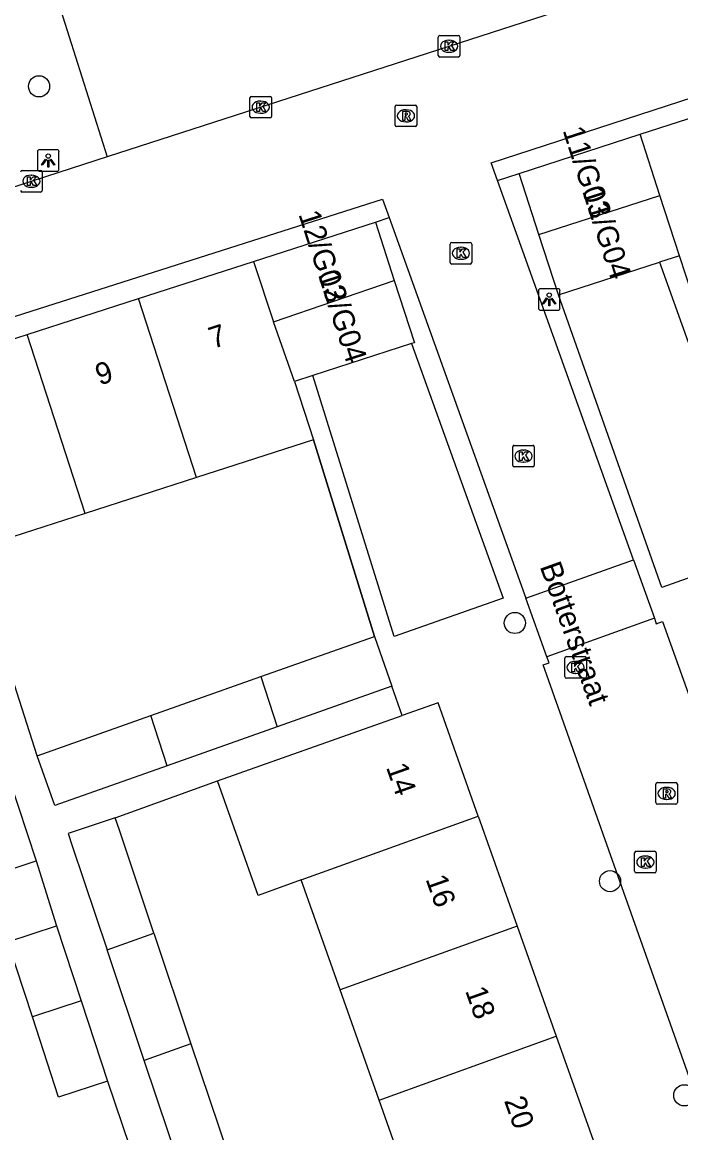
# Model space of a CAD drawing. Extents: x 159377 to 159983, y 382996 to 383595.
# Drawn here: x 159669.3 to 159699.8, y 383153 to 383204.4 of the extents above; entities that cross this region are included whole.
import ezdxf

# ---------------------------------------------------------------- set-up
doc = ezdxf.new("R2010")
doc.units = 0
for name, color, linetype in [('IMGEO_Boom', 7, 'Continuous'), ('IMGEO_Kolk', 7, 'Continuous'), ('IMGEO_Lichtpunt', 7, 'Continuous'), ('IMGEO_Muur', 7, 'Continuous'), ('IMGEO_Openbare_ruimte_label', 7, 'Continuous'), ('IMGEO_Pand', 7, 'Continuous'), ('IMGEO_Pand_nummerreeks', 7, 'Continuous'), ('IMGEO_Rijbaan_lokaal_open', 7, 'Continuous'), ('IMGEO_Rioolput', 7, 'Continuous'), ('IMGEO_Voetpad_open', 7, 'Continuous')]:
    doc.layers.add(name, color=color, linetype=linetype)

msp = doc.modelspace()

# ---------------------------------------------------------------- linework, layer by layer
at = {"layer": 'IMGEO_Boom'}
for centre in [(159670.117, 383201.463), (159692.126, 383176.633), (159696.527, 383164.685), (159699.963, 383154.774)]:
    msp.add_circle(centre, 0.489, dxfattribs=at)
at = {"layer": 'IMGEO_Kolk'}
for p, q in [((159688.656, 383203.816), (159689.508, 383203.816)), ((159688.581, 383202.89), (159688.581, 383203.742)), ((159689.069, 383203.596), (159689.094, 383203.596)), ((159689.582, 383203.742), (159689.582, 383202.89)), ((159689.508, 383202.816), (159688.656, 383202.816)), ((159689.092, 383203.036), (159689.067, 383203.036)), ((159679.867, 383200.073), (159679.867, 383200.925)), ((159679.942, 383200.999), (159680.794, 383200.999)), ((159680.355, 383200.779), (159680.38, 383200.779)), ((159680.868, 383200.925), (159680.868, 383200.073)), ((159680.378, 383200.219), (159680.353, 383200.219)), ((159680.794, 383199.999), (159679.942, 383199.999)), ((159669.337, 383197.572), (159670.189, 383197.572)), ((159669.75, 383197.352), (159669.775, 383197.352)), ((159670.263, 383197.498), (159670.263, 383196.646)), ((159669.773, 383196.792), (159669.748, 383196.792)), ((159670.189, 383196.572), (159669.337, 383196.572)), ((159689.129, 383193.312), (159689.129, 383194.164)), ((159689.204, 383194.238), (159690.056, 383194.238)), ((159689.617, 383194.018), (159689.642, 383194.018)), ((159690.13, 383194.164), (159690.13, 383193.312)), ((159690.056, 383193.238), (159689.204, 383193.238)), ((159689.64, 383193.458), (159689.615, 383193.458)), ((159692.023, 383183.925), (159692.023, 383184.777)), ((159692.098, 383184.851), (159692.95, 383184.851)), ((159693.024, 383184.777), (159693.024, 383183.925)), ((159692.511, 383184.631), (159692.536, 383184.631)), ((159692.95, 383183.851), (159692.098, 383183.851)), ((159692.534, 383184.071), (159692.509, 383184.071)), ((159694.508, 383175.074), (159695.36, 383175.074)), ((159694.433, 383174.148), (159694.433, 383175)), ((159694.921, 383174.854), (159694.946, 383174.854)), ((159695.434, 383175), (159695.434, 383174.148)), ((159695.36, 383174.074), (159694.508, 383174.074)), ((159694.944, 383174.294), (159694.919, 383174.294)), ((159697.659, 383165.14), (159697.659, 383165.992)), ((159697.734, 383166.066), (159698.586, 383166.066)), ((159698.147, 383165.846), (159698.172, 383165.846)), ((159698.66, 383165.992), (159698.66, 383165.14)), ((159698.17, 383165.286), (159698.145, 383165.286)), ((159698.586, 383165.066), (159697.734, 383165.066))]:
    msp.add_line(p, q, dxfattribs=at)
for points in [[(159688.656, 383203.816), (159689.508, 383203.816)], [(159688.581, 383202.89), (159688.581, 383203.742)], [(159688.902, 383203.516), (159689.025, 383203.516), (159689.025, 383203.365), (159689.155, 383203.516), (159689.319, 383203.516), (159689.173, 383203.365), (159689.326, 383203.116), (159689.174, 383203.116), (159689.089, 383203.28), (159689.025, 383203.213), (159689.025, 383203.116), (159688.902, 383203.116), (159688.902, 383203.516)], [(159689.582, 383203.742), (159689.582, 383202.89)], [(159689.508, 383202.816), (159688.656, 383202.816)], [(159679.867, 383200.073), (159679.867, 383200.925)], [(159679.942, 383200.999), (159680.794, 383200.999)], [(159680.188, 383200.699), (159680.311, 383200.699), (159680.311, 383200.548), (159680.441, 383200.699), (159680.605, 383200.699), (159680.459, 383200.548), (159680.612, 383200.299), (159680.46, 383200.299), (159680.375, 383200.463), (159680.311, 383200.396), (159680.311, 383200.299), (159680.188, 383200.299), (159680.188, 383200.699)], [(159680.868, 383200.925), (159680.868, 383200.073)], [(159680.794, 383199.999), (159679.942, 383199.999)], [(159669.337, 383197.572), (159670.189, 383197.572)], [(159669.583, 383197.272), (159669.706, 383197.272), (159669.706, 383197.121), (159669.836, 383197.272), (159670, 383197.272), (159669.854, 383197.121), (159670.007, 383196.872), (159669.855, 383196.872), (159669.77, 383197.036), (159669.706, 383196.969), (159669.706, 383196.872), (159669.583, 383196.872), (159669.583, 383197.272)], [(159670.263, 383197.498), (159670.263, 383196.646)], [(159670.189, 383196.572), (159669.337, 383196.572)], [(159689.129, 383193.312), (159689.129, 383194.164)], [(159689.204, 383194.238), (159690.056, 383194.238)], [(159690.13, 383194.164), (159690.13, 383193.312)], [(159689.45, 383193.938), (159689.573, 383193.938), (159689.573, 383193.787), (159689.703, 383193.938), (159689.867, 383193.938), (159689.721, 383193.787), (159689.874, 383193.538), (159689.722, 383193.538), (159689.637, 383193.702), (159689.573, 383193.635), (159689.573, 383193.538), (159689.45, 383193.538), (159689.45, 383193.938)], [(159690.056, 383193.238), (159689.204, 383193.238)], [(159692.023, 383183.925), (159692.023, 383184.777)], [(159692.098, 383184.851), (159692.95, 383184.851)], [(159693.024, 383184.777), (159693.024, 383183.925)], [(159692.344, 383184.551), (159692.467, 383184.551), (159692.467, 383184.4), (159692.597, 383184.551), (159692.761, 383184.551), (159692.615, 383184.4), (159692.768, 383184.151), (159692.616, 383184.151), (159692.531, 383184.315), (159692.467, 383184.248), (159692.467, 383184.151), (159692.344, 383184.151), (159692.344, 383184.551)], [(159692.95, 383183.851), (159692.098, 383183.851)], [(159694.508, 383175.074), (159695.36, 383175.074)], [(159694.433, 383174.148), (159694.433, 383175)], [(159694.754, 383174.774), (159694.877, 383174.774), (159694.877, 383174.623), (159695.007, 383174.774), (159695.171, 383174.774), (159695.025, 383174.623), (159695.178, 383174.374), (159695.026, 383174.374), (159694.941, 383174.538), (159694.877, 383174.471), (159694.877, 383174.374), (159694.754, 383174.374), (159694.754, 383174.774)], [(159695.434, 383175), (159695.434, 383174.148)], [(159695.36, 383174.074), (159694.508, 383174.074)], [(159697.659, 383165.14), (159697.659, 383165.992)], [(159697.734, 383166.066), (159698.586, 383166.066)], [(159697.98, 383165.766), (159698.103, 383165.766), (159698.103, 383165.615), (159698.233, 383165.766), (159698.397, 383165.766), (159698.251, 383165.615), (159698.404, 383165.366), (159698.252, 383165.366), (159698.167, 383165.53), (159698.103, 383165.463), (159698.103, 383165.366), (159697.98, 383165.366), (159697.98, 383165.766)], [(159698.66, 383165.992), (159698.66, 383165.14)], [(159698.586, 383165.066), (159697.734, 383165.066)]]:
    msp.add_lwpolyline(points, dxfattribs=at)
for centre, start, end in [((159688.658, 383203.74), 91.552, 178.448), ((159688.658, 383203.74), 91.552, 178.448), ((159689.506, 383203.74), 1.552, 88.448), ((159689.506, 383203.74), 1.552, 88.448), ((159688.658, 383202.892), 181.552, 268.448), ((159688.658, 383202.892), 181.552, 268.448), ((159689.506, 383202.892), 271.552, 358.448), ((159689.506, 383202.892), 271.552, 358.448), ((159679.944, 383200.923), 91.552, 178.448), ((159679.944, 383200.923), 91.552, 178.448), ((159680.792, 383200.923), 1.552, 88.448), ((159680.792, 383200.923), 1.552, 88.448), ((159679.944, 383200.075), 181.552, 268.448), ((159679.944, 383200.075), 181.552, 268.448), ((159680.792, 383200.075), 271.552, 358.448), ((159680.792, 383200.075), 271.552, 358.448), ((159669.339, 383197.496), 91.552, 178.448), ((159669.339, 383197.496), 91.552, 178.448), ((159670.187, 383197.496), 1.552, 88.448), ((159670.187, 383197.496), 1.552, 88.448), ((159669.339, 383196.648), 181.552, 268.448), ((159669.339, 383196.648), 181.552, 268.448), ((159670.187, 383196.648), 271.552, 358.448), ((159670.187, 383196.648), 271.552, 358.448), ((159689.206, 383194.162), 91.552, 178.448), ((159689.206, 383194.162), 91.552, 178.448), ((159690.054, 383194.162), 1.552, 88.448), ((159690.054, 383194.162), 1.552, 88.448), ((159689.206, 383193.314), 181.552, 268.448), ((159689.206, 383193.314), 181.552, 268.448), ((159690.054, 383193.314), 271.552, 358.448), ((159690.054, 383193.314), 271.552, 358.448), ((159692.1, 383184.775), 91.552, 178.448), ((159692.1, 383184.775), 91.552, 178.448), ((159692.948, 383184.775), 1.552, 88.448), ((159692.948, 383184.775), 1.552, 88.448), ((159692.1, 383183.927), 181.552, 268.448), ((159692.1, 383183.927), 181.552, 268.448), ((159692.948, 383183.927), 271.552, 358.448), ((159692.948, 383183.927), 271.552, 358.448), ((159694.51, 383174.998), 91.552, 178.448), ((159694.51, 383174.998), 91.552, 178.448), ((159695.358, 383174.998), 1.552, 88.448), ((159695.358, 383174.998), 1.552, 88.448), ((159694.51, 383174.15), 181.552, 268.448), ((159694.51, 383174.15), 181.552, 268.448), ((159695.358, 383174.15), 271.552, 358.448), ((159695.358, 383174.15), 271.552, 358.448), ((159697.736, 383165.99), 91.552, 178.448), ((159697.736, 383165.99), 91.552, 178.448), ((159698.584, 383165.99), 1.552, 88.448), ((159698.584, 383165.99), 1.552, 88.448), ((159697.736, 383165.142), 181.552, 268.448), ((159697.736, 383165.142), 181.552, 268.448), ((159698.584, 383165.142), 271.552, 358.448), ((159698.584, 383165.142), 271.552, 358.448)]:
    msp.add_arc(centre, 0.0765, start, end, dxfattribs=at)
for centre, major_axis, ratio, start_param, end_param in [((159689.068, 383203.316), (-0.387, 0.002), 0.722429, 4.712389, 7.853982), ((159689.093, 383203.316), (-0.39, 0.002), 0.717154, 1.570796, 4.712389), ((159680.354, 383200.499), (-0.387, 0.002), 0.722429, 4.712389, 7.853982), ((159680.379, 383200.499), (-0.39, 0.002), 0.717154, 1.570796, 4.712389), ((159669.749, 383197.072), (-0.387, 0.002), 0.722429, 4.712389, 7.853982), ((159669.774, 383197.072), (-0.39, 0.002), 0.717154, 1.570796, 4.712389), ((159689.616, 383193.738), (-0.387, 0.002), 0.722429, 4.712389, 7.853982), ((159689.641, 383193.738), (-0.39, 0.002), 0.717154, 1.570796, 4.712389), ((159692.51, 383184.351), (-0.387, 0.002), 0.722429, 4.712389, 7.853982), ((159692.535, 383184.351), (-0.39, 0.002), 0.717154, 1.570796, 4.712389), ((159694.92, 383174.574), (-0.387, 0.002), 0.722429, 4.712389, 7.853982), ((159694.945, 383174.574), (-0.39, 0.002), 0.717154, 1.570796, 4.712389), ((159698.146, 383165.566), (-0.387, 0.002), 0.722429, 4.712389, 7.853982), ((159698.171, 383165.566), (-0.39, 0.002), 0.717154, 1.570796, 4.712389)]:
    msp.add_ellipse(centre, major_axis=major_axis, ratio=ratio, start_param=start_param, end_param=end_param, dxfattribs=at)
at = {"layer": 'IMGEO_Lichtpunt'}
for p, q in [((159670.042, 383198.436), (159670.042, 383197.629)), ((159670.042, 383198.436), (159670.042, 383197.629)), ((159670.944, 383198.531), (159670.136, 383198.531)), ((159670.944, 383198.531), (159670.136, 383198.531)), ((159671.038, 383197.629), (159671.038, 383198.436)), ((159671.038, 383197.629), (159671.038, 383198.436)), ((159670.136, 383197.535), (159670.944, 383197.535)), ((159670.136, 383197.535), (159670.944, 383197.535)), ((159693.216, 383192.005), (159693.216, 383191.198)), ((159693.216, 383192.005), (159693.216, 383191.198)), ((159694.118, 383192.1), (159693.31, 383192.1)), ((159694.118, 383192.1), (159693.31, 383192.1)), ((159694.212, 383191.198), (159694.212, 383192.005)), ((159694.212, 383191.198), (159694.212, 383192.005)), ((159693.31, 383191.104), (159694.118, 383191.104)), ((159693.31, 383191.104), (159694.118, 383191.104))]:
    msp.add_line(p, q, dxfattribs=at)
for points in [[(159670.416, 383198.1), (159670.455, 383198.072), (159670.267, 383197.81), (159670.229, 383197.837), (159670.416, 383198.1)], [(159670.518, 383198.052), (159670.565, 383198.052), (159670.565, 383197.73), (159670.518, 383197.73), (159670.518, 383198.052)], [(159670.628, 383198.072), (159670.666, 383198.099), (159670.853, 383197.837), (159670.814, 383197.809), (159670.628, 383198.072)], [(159693.59, 383191.669), (159693.629, 383191.641), (159693.441, 383191.379), (159693.403, 383191.406), (159693.59, 383191.669)], [(159693.692, 383191.621), (159693.739, 383191.621), (159693.739, 383191.299), (159693.692, 383191.299), (159693.692, 383191.621)], [(159693.802, 383191.641), (159693.84, 383191.668), (159694.027, 383191.406), (159693.988, 383191.378), (159693.802, 383191.641)]]:
    msp.add_lwpolyline(points, dxfattribs=at)
for centre in [(159670.541, 383198.234), (159693.715, 383191.803)]:
    msp.add_circle(centre, 0.0994, dxfattribs=at)
for centre, start, end in [((159670.136, 383198.436), 90, 180), ((159670.136, 383198.436), 90, 180), ((159670.944, 383198.436), 0, 90), ((159670.944, 383198.436), 0, 90), ((159670.136, 383197.629), 180, 270), ((159670.136, 383197.629), 180, 270), ((159670.944, 383197.629), 270, 0), ((159670.944, 383197.629), 270, 360), ((159693.31, 383192.005), 90, 180), ((159693.31, 383192.005), 90, 180), ((159694.118, 383192.005), 0, 90), ((159694.118, 383192.005), 0, 90), ((159693.31, 383191.198), 180, 270), ((159693.31, 383191.198), 180, 270), ((159694.118, 383191.198), 270, 0), ((159694.118, 383191.198), 270, 360)]:
    msp.add_arc(centre, 0.0946, start, end, dxfattribs=at)
at = {"layer": 'IMGEO_Muur'}
msp.add_lwpolyline([(159682.805, 383185.112), (159685.626, 383176.013)], dxfattribs=at)
at = {"layer": 'IMGEO_Pand'}
for points in [[(159697.916, 383199.242), (159703.234, 383200.961)], [(159692.323, 383197.434), (159697.916, 383199.242)], [(159698.837, 383196.413), (159697.916, 383199.242)], [(159693.235, 383194.611), (159692.323, 383197.434)], [(159693.235, 383194.611), (159698.837, 383196.413)], [(159699.745, 383193.624), (159698.837, 383196.413)], [(159680.037, 383193.363), (159685.671, 383195.184)], [(159685.671, 383195.184), (159686.544, 383192.482)], [(159694.139, 383191.813), (159693.235, 383194.611)], [(159699.745, 383193.624), (159698.811, 383193.322)], [(159700.618, 383190.933), (159699.745, 383193.624)], [(159674.711, 383191.642), (159680.037, 383193.363)], [(159680.037, 383193.363), (159680.955, 383190.573)], [(159694.139, 383191.813), (159698.811, 383193.322)], [(159680.955, 383190.573), (159686.544, 383192.482)], [(159686.544, 383192.482), (159687.477, 383189.597), (159687.349, 383189.556)], [(159669.573, 383189.981), (159674.711, 383191.642)], [(159677.392, 383183.363), (159674.711, 383191.642)], [(159681.935, 383187.805), (159680.955, 383190.573)], [(159664.296, 383188.276), (159669.573, 383189.981)], [(159672.255, 383181.702), (159669.573, 383189.981)], [(159687.349, 383189.556), (159682.775, 383188.077)], [(159682.775, 383188.077), (159681.935, 383187.805)], [(159681.935, 383187.805), (159682.805, 383185.112)], [(159682.805, 383185.112), (159677.392, 383183.363)], [(159677.392, 383183.363), (159672.255, 383181.702)], [(159672.255, 383181.702), (159666.973, 383179.995)], [(159680.374, 383174.154), (159685.626, 383176.013)], [(159685.626, 383176.013), (159686.441, 383173.712)], [(159675.284, 383172.351), (159680.374, 383174.154)], [(159680.374, 383174.154), (159681.127, 383171.83)], [(159686.441, 383173.712), (159681.127, 383171.83)], [(159690.434, 383167.695), (159688.576, 383172.943), (159686.917, 383172.356)], [(159670.027, 383170.49), (159675.284, 383172.351)], [(159676.037, 383170.028), (159675.284, 383172.351)], [(159678.366, 383169.328), (159680.368, 383170.037), (159686.917, 383172.356)], [(159681.127, 383171.83), (159676.037, 383170.028)], [(159676.037, 383170.028), (159670.842, 383168.189), (159670.027, 383170.49)], [(159668.733, 383169.416), (159669.976, 383165.62)], [(159682.244, 383164.74), (159680.246, 383164.019), (159678.366, 383169.328)], [(159666.447, 383168.674), (159667.691, 383164.872), (159669.976, 383165.62)], [(159673.642, 383167.613), (159671.464, 383166.883), (159671.652, 383166.32), (159673.266, 383161.501)], [(159675.427, 383162.28), (159673.83, 383167.05), (159673.642, 383167.613)], [(159682.244, 383164.74), (159690.434, 383167.695)], [(159690.434, 383167.695), (159692.236, 383162.608)], [(159684.045, 383159.653), (159682.244, 383164.74)], [(159669.806, 383158.411), (159668.669, 383161.883), (159670.929, 383162.623)], [(159670.929, 383162.623), (159672.068, 383159.145)], [(159673.266, 383161.501), (159675.427, 383162.28)], [(159675.427, 383162.28), (159677.142, 383157.163)], [(159692.236, 383162.608), (159684.045, 383159.653)], [(159692.236, 383162.608), (159694.04, 383157.513)], [(159674.98, 383156.383), (159673.266, 383161.501)], [(159685.85, 383154.557), (159684.045, 383159.653)], [(159672.068, 383159.145), (159669.954, 383158.459), (159669.806, 383158.411)], [(159672.068, 383159.145), (159673.283, 383155.434)], [(159673.283, 383155.434), (159671.022, 383154.694), (159669.806, 383158.411)], [(159677.142, 383157.163), (159674.98, 383156.383)], [(159677.142, 383157.163), (159678.86, 383152.034)], [(159685.85, 383154.557), (159694.04, 383157.513)], [(159694.04, 383157.513), (159695.898, 383152.266)], [(159676.698, 383151.254), (159674.98, 383156.383)], [(159687.69, 383149.36), (159685.85, 383154.557)]]:
    msp.add_lwpolyline(points, dxfattribs=at)
at = {"layer": 'IMGEO_Rijbaan_lokaal_open'}
for points in [[(159691.315, 383197.108), (159691.021, 383197.927), (159713.513, 383205.238), (159711.589, 383209.95), (159720.169, 383213.044)], [(159673.271, 383198.205), (159668.166, 383196.555), (159665.011, 383206.746), (159670.044, 383208.389)], [(159695.472, 383205.38), (159673.271, 383198.205)], [(159697.606, 383179.558), (159691.315, 383197.108)], [(159638.871, 383189.779), (159661.533, 383196.958), (159664.073, 383189.259), (159685.997, 383196.242), (159686.304, 383195.388)], [(159686.304, 383195.388), (159692.63, 383177.774)], [(159692.63, 383177.774), (159697.606, 383179.558)], [(159697.606, 383179.558), (159698.578, 383176.847)], [(159693.603, 383175.063), (159692.63, 383177.774)], [(159698.578, 383176.847), (159693.603, 383175.063)], [(159698.578, 383176.847), (159698.668, 383176.596), (159698.957, 383176.699), (159705.773, 383157.67), (159705.026, 383157.403), (159712.83, 383135.72), (159713.607, 383133.562)], [(159710.636, 383132.475), (159709.858, 383134.615), (159702.376, 383155.2), (159700.541, 383154.623), (159693.435, 383174.689), (159693.704, 383174.782), (159693.603, 383175.063)]]:
    msp.add_lwpolyline(points, dxfattribs=at)
at = {"layer": 'IMGEO_Rioolput'}
for p, q in [((159686.587, 383199.672), (159686.587, 383200.524)), ((159686.662, 383200.598), (159687.514, 383200.598)), ((159687.075, 383200.378), (159687.1, 383200.378)), ((159687.588, 383200.524), (159687.588, 383199.672)), ((159687.098, 383199.818), (159687.073, 383199.818)), ((159687.514, 383199.598), (159686.662, 383199.598)), ((159698.644, 383168.318), (159698.644, 383169.17)), ((159698.719, 383169.244), (159699.571, 383169.244)), ((159699.132, 383169.024), (159699.157, 383169.024)), ((159699.645, 383169.17), (159699.645, 383168.318)), ((159699.155, 383168.464), (159699.13, 383168.464)), ((159699.571, 383168.244), (159698.719, 383168.244))]:
    msp.add_line(p, q, dxfattribs=at)
for points in [[(159686.587, 383199.672), (159686.587, 383200.524)], [(159686.662, 383200.598), (159687.514, 383200.598)], [(159687.176, 383200.296), (159686.924, 383200.298), (159686.924, 383199.898)], [(159687.102, 383200.217), (159687.048, 383200.217), (159687.048, 383200.136)], [(159687.588, 383200.524), (159687.588, 383199.672)], [(159686.924, 383199.898), (159687.048, 383199.898), (159687.048, 383200.06), (159687.059, 383200.06)], [(159687.048, 383200.136), (159687.1, 383200.136)], [(159687.106, 383200.031), (159687.177, 383199.898), (159687.317, 383199.898), (159687.252, 383200.024)], [(159687.514, 383199.598), (159686.662, 383199.598)], [(159698.644, 383168.318), (159698.644, 383169.17)], [(159698.719, 383169.244), (159699.571, 383169.244)], [(159699.233, 383168.942), (159698.981, 383168.944), (159698.981, 383168.544)], [(159699.159, 383168.863), (159699.105, 383168.863), (159699.105, 383168.782)], [(159699.645, 383169.17), (159699.645, 383168.318)], [(159698.981, 383168.544), (159699.105, 383168.544), (159699.105, 383168.706), (159699.116, 383168.706)], [(159699.105, 383168.782), (159699.157, 383168.782)], [(159699.163, 383168.677), (159699.234, 383168.544), (159699.374, 383168.544), (159699.309, 383168.67)], [(159699.571, 383168.244), (159698.719, 383168.244)]]:
    msp.add_lwpolyline(points, dxfattribs=at)
for centre, radius, start, end in [((159686.664, 383200.522), 0.0765, 91.552, 178.448), ((159686.664, 383200.522), 0.0765, 91.552, 178.448), ((159687.108, 383200.121), 0.0964, 77.0061, 93.1865), ((159687.122, 383200.178), 0.0378, 276.6634, 79.6772), ((159687.175, 383200.186), 0.109, 350.3612, 89.416), ((159687.512, 383200.522), 0.0765, 1.552, 88.448), ((159687.512, 383200.522), 0.0765, 1.552, 88.448), ((159686.664, 383199.674), 0.0765, 181.552, 268.448), ((159686.664, 383199.674), 0.0765, 181.552, 268.448), ((159687.058, 383200.007), 0.0533, 26.0293, 88.6989), ((159687.084, 383200.325), 0.19, 274.7715, 282.9687), ((159687.173, 383200.186), 0.112, 277.5842, 350.9817), ((159687.157, 383199.971), 0.108, 29.5134, 73.7905), ((159687.512, 383199.674), 0.0765, 271.552, 358.448), ((159687.512, 383199.674), 0.0765, 271.552, 358.448), ((159698.721, 383169.168), 0.0765, 91.552, 178.448), ((159698.721, 383169.168), 0.0765, 91.552, 178.448), ((159699.165, 383168.767), 0.0964, 77.0061, 93.1865), ((159699.179, 383168.824), 0.0378, 276.6634, 79.6772), ((159699.232, 383168.832), 0.109, 350.3612, 89.416), ((159699.569, 383169.168), 0.0765, 1.552, 88.448), ((159699.569, 383169.168), 0.0765, 1.552, 88.448), ((159699.115, 383168.653), 0.0533, 26.0293, 88.6989), ((159699.141, 383168.971), 0.19, 274.7715, 282.9687), ((159699.23, 383168.832), 0.112, 277.5842, 350.9817), ((159699.214, 383168.617), 0.108, 29.5134, 73.7905), ((159698.721, 383168.32), 0.0765, 181.552, 268.448), ((159698.721, 383168.32), 0.0765, 181.552, 268.448), ((159699.569, 383168.32), 0.0765, 271.552, 358.448), ((159699.569, 383168.32), 0.0765, 271.552, 358.448)]:
    msp.add_arc(centre, radius, start, end, dxfattribs=at)
for centre, major_axis, ratio, start_param, end_param in [((159687.074, 383200.098), (-0.387, 0.002), 0.722429, 4.712389, 7.853982), ((159687.099, 383200.098), (-0.39, 0.002), 0.717154, 1.570796, 4.712389), ((159699.131, 383168.744), (-0.387, 0.002), 0.722429, 4.712389, 7.853982), ((159699.156, 383168.744), (-0.39, 0.002), 0.717154, 1.570796, 4.712389)]:
    msp.add_ellipse(centre, major_axis=major_axis, ratio=ratio, start_param=start_param, end_param=end_param, dxfattribs=at)
at = {"layer": 'IMGEO_Voetpad_open'}
for points in [[(159670.044, 383208.389), (159673.271, 383198.205)], [(159691.315, 383197.108), (159692.323, 383197.434)], [(159685.671, 383195.184), (159686.304, 383195.388)], [(159698.811, 383193.322), (159703.61, 383179.937), (159698.919, 383178.276), (159694.139, 383191.813)], [(159687.349, 383189.556), (159691.58, 383177.777), (159686.547, 383175.998), (159682.775, 383188.077)], [(159685.626, 383176.013), (159682.805, 383185.112)], [(159670.027, 383170.49), (159666.973, 383179.995)], [(159686.917, 383172.356), (159686.441, 383173.712)], [(159673.642, 383167.613), (159678.366, 383169.328)], [(159669.976, 383165.62), (159670.929, 383162.623)], [(159673.283, 383155.434), (159674.295, 383152.417)]]:
    msp.add_lwpolyline(points, dxfattribs=at)

# ---------------------------------------------------------------- texts
at = {"layer": 'IMGEO_Openbare_ruimte_label'}
msp.add_text('Botterstraat', height=1, rotation=289.7579, dxfattribs=at).set_placement((159693.265, 383179.249))
at = {"layer": 'IMGEO_Pand_nummerreeks'}
for s, rotation, p in [('11/G03', 287.9043, (159694.326, 383199.431)), ('11/G04', 287.9043, (159695.234, 383196.621)), ('12/G03', 287.9134, (159682.107, 383195.545)), ('12/G04', 287.9134, (159683.01, 383192.751)), ('7', 17.9092, (159678.16, 383189.309)), ('9', 17.9092, (159672.913, 383187.613)), ('14', 289.4975, (159686.155, 383169.956)), ('16', 289.4997, (159687.984, 383164.787)), ('18', 289.4997, (159689.816, 383159.615)), ('20', 289.4997, (159691.616, 383154.532))]:
    msp.add_text(s, height=1, rotation=rotation, dxfattribs=at).set_placement(p)

doc.saveas('drawing.dxf')
